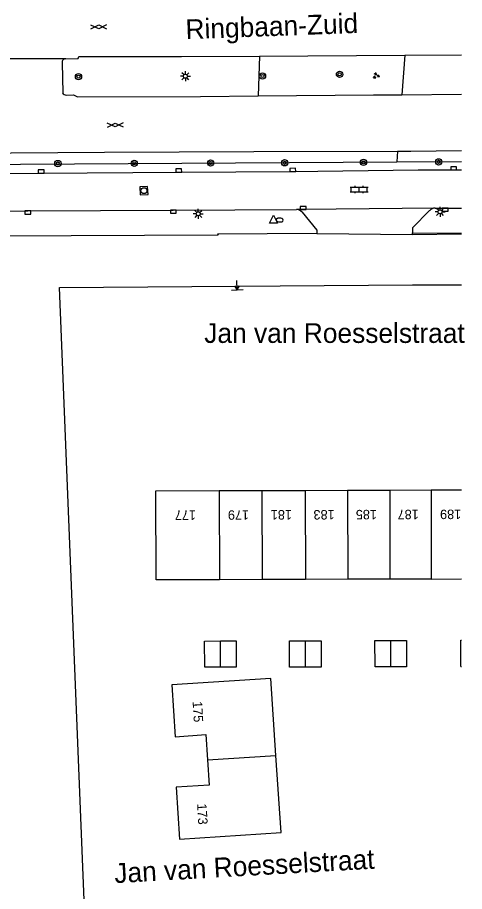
# Model space of a CAD drawing. Extents: x 131000 to 133013, y 393000 to 396501.
# Drawn here: x 132943.6 to 133000.4, y 394949 to 395059.9 of the extents above; entities that cross this region are included whole.
import ezdxf

# ---------------------------------------------------------------- set-up
doc = ezdxf.new("R2010")
doc.units = 0
for name, color, linetype in [('gg-afsc-hekwerk', 7, 'Continuous'), ('gg-anno-openbare ruimte label', 7, 'Continuous'), ('gg-knt-plantopografie kant verharding', 7, 'Continuous'), ('gg-knt-verharding', 7, 'Continuous'), ('gg-knt-verharding nz', 7, 'Continuous'), ('gt-anno-plantopografie huisnummer', 7, 'Continuous'), ('gt-bbg-plantopografie pand', 7, 'Continuous'), ('gt-bbg-plantopografie tussenscheiding', 7, 'Continuous'), ('gt-grn-groengrens', 7, 'Continuous'), ('gt-grn-weggrens revisie', 7, 'Continuous'), ('gt-symb-boom', 7, 'Continuous'), ('gt-symb-brandkraan', 7, 'Continuous'), ('gt-symb-gesloten verharding', 7, 'Continuous'), ('gt-symb-groenvak', 7, 'Continuous'), ('gt-symb-klinker verharding', 7, 'Continuous'), ('gt-symb-kolk', 7, 'Continuous'), ('gt-symb-lichtmast', 7, 'Continuous'), ('gt-symb-markant object', 7, 'Continuous'), ('gt-symb-rioolschacht', 7, 'Continuous'), ('gt-symb-waterafsluiter', 7, 'Continuous')]:
    doc.layers.add(name, color=color, linetype=linetype)

# ---------------------------------------------------------------- blocks, each defined once
blk = doc.blocks.new('gt0-BOOM')
at = {"layer": 'gt-symb-boom'}
for radius in [0.4, 0.2]:
    blk.add_circle((0, 0), radius, dxfattribs=at)
blk = doc.blocks.new('gt0-LMAST')
at = {"layer": 'gt-symb-lichtmast'}
for p, q in [((-0.18, 0.17), (-0.45, 0.44)), ((-0.01, 0.25), (-0.01, 0.62)), ((0.17, 0.17), (0.44, 0.44)), ((-0.26, 0), (-0.63, 0)), ((-0.18, -0.18), (-0.45, -0.45)), ((-0.01, -0.25), (-0.01, -0.63)), ((0.44, -0.45), (0.17, -0.18)), ((0.24, 0), (0.62, 0))]:
    blk.add_line(p, q, dxfattribs=at)
blk.add_circle((-0.01, 0), 0.25, dxfattribs=at)
blk = doc.blocks.new('gt0-KOLK')
at = {"layer": 'gt-symb-kolk'}
blk.add_lwpolyline([(0, 0), (0.37, 0), (0.37, 0.4), (-0.38, 0.4), (-0.38, 0), (0, 0)], dxfattribs=at)
blk = doc.blocks.new('gt0-KL1')
at = {"layer": 'gt-symb-klinker verharding'}
for p, q in [((-1.15, 0.3), (1.15, 0.3)), ((-1, -0.3), (-1, 0.3)), ((-0.5, 0.3), (-0.5, 0.45)), ((0, -0.3), (0, 0.3)), ((0.5, 0.3), (0.5, 0.45)), ((1, -0.3), (1, 0.3)), ((-1.15, -0.3), (1.15, -0.3)), ((-0.5, -0.45), (-0.5, -0.3)), ((0.5, -0.45), (0.5, -0.3))]:
    blk.add_line(p, q, dxfattribs=at)
blk = doc.blocks.new('gt0-MARKOB')
at = {"layer": 'gt-symb-markant object'}
for p, q in [((0, 0), (0, 1.2)), ((-0.75, 0), (0.75, 0)), ((0, 0), (-0.3, 0.52)), ((0, 0), (0.3, 0.52))]:
    blk.add_line(p, q, dxfattribs=at)
blk = doc.blocks.new('gt0-GESVH1')
at = {"layer": 'gt-symb-gesloten verharding'}
for p, q in [((-0.99, -0.26), (0.01, 0.24)), ((0.01, -0.26), (-0.99, 0.24)), ((0.01, 0.24), (1.01, -0.26)), ((1.01, 0.24), (0.01, -0.26))]:
    blk.add_line(p, q, dxfattribs=at)
blk = doc.blocks.new('gt0-GRVAK')
at = {"layer": 'gt-symb-groenvak'}
for p, q in [((-0.11, 0.19), (-0.23, 0.24)), ((-0.18, 0.15), (0.09, 0.15)), ((-0.09, 0.21), (-0.16, 0.32)), ((-0.05, 0.21), (-0.05, 0.39)), ((0, 0.21), (0.06, 0.32)), ((0.02, 0.19), (0.13, 0.24)), ((0.26, -0.05), (0.2, 0.06)), ((0.31, -0.05), (0.31, 0.13)), ((0.35, -0.05), (0.41, 0.06)), ((-0.24, -0.23), (-0.36, -0.18)), ((-0.32, -0.26), (-0.05, -0.26)), ((-0.23, -0.21), (-0.29, -0.09)), ((-0.18, -0.2), (-0.18, -0.02)), ((-0.14, -0.21), (-0.07, -0.09)), ((-0.12, -0.23), (0, -0.18)), ((0.24, -0.07), (0.12, -0.02)), ((0.17, -0.11), (0.44, -0.11)), ((0.37, -0.07), (0.49, -0.02))]:
    blk.add_line(p, q, dxfattribs=at)
blk = doc.blocks.new('gt0-WAFSL')
at = {"layer": 'gt-symb-waterafsluiter'}
for p, q in [((-0.5, -0.33), (0, 0.67)), ((0, 0.67), (0.5, -0.33)), ((0.5, -0.33), (-0.5, -0.33))]:
    blk.add_line(p, q, dxfattribs=at)
blk = doc.blocks.new('gt0-BR')
at = {"layer": 'gt-symb-brandkraan'}
for centre, radius, start, end in [((-0.24, 0), 0.206, 107.5669, 252.4331), ((0.6, -2.66), 3, 106.892, 107.5669), ((0, -0.69), 0.938, 73.108, 106.892), ((-0.6, -2.66), 3, 72.4331, 73.108), ((0.24, 0), 0.206, 287.567, 72.4331), ((0.6, 2.66), 3, 252.4331, 253.108), ((0, 0.69), 0.938, 253.108, 286.8921), ((-0.6, 2.66), 3, 286.8921, 287.567)]:
    blk.add_arc(centre, radius, start, end, dxfattribs=at)
blk = doc.blocks.new('gt0-RS')
at = {"layer": 'gt-symb-rioolschacht'}
blk.add_lwpolyline([(-0.5, -0.5), (0.5, -0.5), (0.5, 0.5), (-0.5, 0.5)], close=True, dxfattribs=at)
blk.add_circle((0, 0), 0.375, dxfattribs=at)

msp = doc.modelspace()

# ---------------------------------------------------------------- linework, layer by layer
at = {"layer": 'gg-afsc-hekwerk'}
for p, q in [((132969.1, 395032.3), (132936.75, 395032.19)), ((132993.78, 395032.42), (133000, 395032.51))]:
    msp.add_line(p, q, dxfattribs=at)
at = {"layer": 'gg-knt-plantopografie kant verharding'}
for points in [[(132948.96, 395025.69), (132993.79, 395026), (133000, 395026)], [(132956.01, 394856.74), (132955.21, 394870.2), (132948.96, 395025.69)]]:
    msp.add_lwpolyline(points, dxfattribs=at)
at = {"layer": 'gg-knt-verharding'}
for p, q in [((132949.3, 395054.19), (132949.37, 395050.39)), ((132949.76, 395054.7), (132951.32, 395054.73)), ((132974.35, 395055.05), (132992.82, 395055.17)), ((132992.82, 395055.17), (133000, 395055.21)), ((132992.44, 395050.14), (133000, 395050.2)), ((132993.78, 395032.63), (133000, 395032.56)), ((132993.78, 395032.42), (132993.78, 395032.63))]:
    msp.add_line(p, q, dxfattribs=at)
for points in [[(132951.32, 395054.73), (132951.41, 395054.99), (132964.45, 395054.99), (132974.35, 395055.05)], [(132949.85, 395050.1), (132950.76, 395050.13), (132951.25, 395049.88), (132966.86, 395049.91), (132974.19, 395049.98)], [(132974.19, 395049.98), (132988.86, 395050.11), (132992.44, 395050.14)], [(132991.89, 395042.98), (132993.56, 395042.99), (133000, 395043.05)], [(132933.14, 395042.71), (132936.85, 395042.74), (132954.69, 395042.85), (132973.65, 395042.92), (132991.89, 395042.98)], [(132930.32, 395040.12), (132946.65, 395040.2), (132964.11, 395040.32), (132978.59, 395040.4), (132994.53, 395040.63), (132999.02, 395040.6), (133000, 395040.61)], [(132933.19, 395035.33), (132944.93, 395035.39), (132963.42, 395035.5), (132979.07, 395035.57)], [(132995.97, 395035.46), (132993.78, 395033.24), (132993.78, 395032.63)], [(132996.65, 395035.75), (132997.93, 395035.75), (133000, 395035.76)], [(132979.77, 395035.23), (132981.66, 395032.96), (132981.66, 395032.55)], [(132981.66, 395032.55), (132969.05, 395032.44), (132969.1, 395032.3)]]:
    msp.add_lwpolyline(points, dxfattribs=at)
for centre, radius, start, end in [((132949.76, 395054.25), 0.458, 90.0729, 186.7991), ((132949.85, 395050.64), 0.544, 207.2319, 269.1911), ((132979.04, 395034.64), 0.937, 38.9716, 88.0957), ((132996.68, 395034.74), 1.01, 91.934, 134.4015)]:
    msp.add_arc(centre, radius, start, end, dxfattribs=at)
at = {"layer": 'gg-knt-verharding nz'}
msp.add_line((132981.66, 395032.55), (132993.78, 395032.42), dxfattribs=at)
msp.add_lwpolyline([(132996.65, 395035.75), (132979.92, 395035.57), (132979.07, 395035.57)], dxfattribs=at)
at = {"layer": 'gt-bbg-plantopografie pand'}
for p, q in [((132961.2, 394999.89), (132969.26, 394999.91)), ((132969.26, 394999.91), (132974.68, 394999.93)), ((132974.68, 394999.93), (132980.16, 394999.94)), ((132980.16, 394999.94), (132985.53, 394999.96)), ((132985.53, 394999.96), (132990.9, 394999.97)), ((132990.9, 394999.97), (132996.15, 394999.99)), ((132996.15, 394999.99), (133000, 395000)), ((132974.72, 394988.62), (132969.3, 394988.61)), ((132980.19, 394988.64), (132974.72, 394988.62)), ((132985.56, 394988.66), (132980.19, 394988.64)), ((132990.93, 394988.67), (132985.56, 394988.66)), ((132996.18, 394988.68), (132990.93, 394988.67)), ((132996.18, 394988.68), (133000, 394988.7)), ((132969.41, 394977.49), (132967.4, 394977.49)), ((132980.2, 394977.52), (132978.19, 394977.52)), ((132991.04, 394977.55), (132989.03, 394977.55)), ((132999.94, 394977.58), (133000, 394977.58))]:
    msp.add_line(p, q, dxfattribs=at)
for points in [[(132969.3, 394988.61), (132961.23, 394988.59), (132961.2, 394999.89)], [(132967.4, 394977.49), (132967.39, 394980.82), (132969.4, 394980.83)], [(132969.4, 394980.83), (132971.41, 394980.84), (132971.42, 394977.5), (132969.41, 394977.49)], [(132978.19, 394977.52), (132978.18, 394980.85), (132980.19, 394980.86)], [(132980.19, 394980.86), (132982.2, 394980.86), (132982.21, 394977.53), (132980.2, 394977.52)], [(132989.03, 394977.55), (132989.02, 394980.89), (132991.04, 394980.89)], [(132991.04, 394980.89), (132993.04, 394980.9), (132993.05, 394977.56), (132991.04, 394977.55)], [(132999.94, 394977.58), (132999.93, 394980.92), (133000, 394980.92)], [(132976.45, 394966.3), (132975.81, 394976.08), (132963.22, 394975.26), (132963.65, 394968.69), (132967.55, 394968.95), (132967.76, 394965.75)], [(132967.76, 394965.75), (132967.97, 394962.55), (132963.78, 394962.28), (132964.22, 394955.67)], [(132964.22, 394955.67), (132977.1, 394956.52), (132976.45, 394966.3)]]:
    msp.add_lwpolyline(points, dxfattribs=at)
at = {"layer": 'gt-bbg-plantopografie tussenscheiding'}
for p, q in [((132969.26, 394999.91), (132969.3, 394988.61)), ((132974.68, 394999.93), (132974.72, 394988.62)), ((132980.16, 394999.94), (132980.19, 394988.64)), ((132985.53, 394999.96), (132985.56, 394988.66)), ((132990.9, 394999.97), (132990.93, 394988.67)), ((132996.15, 394999.99), (132996.18, 394988.68)), ((132969.41, 394977.49), (132969.4, 394980.83)), ((132980.2, 394977.52), (132980.19, 394980.86)), ((132991.04, 394977.55), (132991.04, 394980.89)), ((132967.76, 394965.75), (132976.45, 394966.3))]:
    msp.add_line(p, q, dxfattribs=at)
at = {"layer": 'gt-grn-groengrens'}
for p, q in [((132974.35, 395055.05), (132974.19, 395049.98)), ((132992.82, 395055.17), (132992.44, 395050.14)), ((132991.89, 395042.98), (132991.79, 395041.61)), ((132991.79, 395041.61), (133000, 395041.66))]:
    msp.add_line(p, q, dxfattribs=at)
msp.add_lwpolyline([(132930.32, 395040.12), (132930.32, 395041.23), (132991.79, 395041.61)], dxfattribs=at)
at = {"layer": 'gt-grn-weggrens revisie'}
msp.add_line((132949.76, 395054.7), (132939.31, 395054.7), dxfattribs=at)

# ---------------------------------------------------------------- block references
at = {"layer": 'gt-symb-boom'}
for p in [(132984.53, 395052.72), (132951.38, 395052.44), (132974.74, 395052.52), (132987.57, 395041.56), (132997.11, 395041.62), (132948.76, 395041.41), (132958.46, 395041.43), (132968.15, 395041.47), (132977.55, 395041.5)]:
    msp.add_blockref('gt0-BOOM', p, dxfattribs=at)
at = {"layer": 'gt-symb-brandkraan', "rotation": 177.87890360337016}
msp.add_blockref('gt0-BR', (132976.93, 395034.24), dxfattribs=at)
at = {"layer": 'gt-symb-gesloten verharding', "rotation": 0.3437705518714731}
for p in [(132953.94, 395058.75), (132956.03, 395046.31)]:
    msp.add_blockref('gt0-GESVH1', p, dxfattribs=at)
at = {"layer": 'gt-symb-groenvak'}
msp.add_blockref('gt0-GRVAK', (132989.17, 395052.55), dxfattribs=at)
at = {"layer": 'gt-symb-klinker verharding'}
msp.add_blockref('gt0-KL1', (132987.02, 395038.12), dxfattribs=at)
at = {"layer": 'gt-symb-kolk'}
for p, rotation in [((132999.02, 395040.6), -0.45835645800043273), ((132946.65, 395040.2), 0.4010639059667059), ((132964.11, 395040.32), 0.2864765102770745), ((132978.59, 395040.4), 0.8593722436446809), ((132944.93, 395035.39), -179.6562294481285), ((132963.42, 395035.5), -179.88540859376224), ((132979.92, 395035.57), -0.2864765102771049), ((132997.93, 395035.75), 180)]:
    msp.add_blockref('gt0-KOLK', p, dxfattribs=dict(at, rotation=rotation))
at = {"layer": 'gt-symb-lichtmast'}
for p in [(132964.96, 395052.49), (132966.59, 395035.03), (132997.3, 395035.28)]:
    msp.add_blockref('gt0-LMAST', p, dxfattribs=at)
at = {"layer": 'gt-symb-markant object', "rotation": 2.0638197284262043}
msp.add_blockref('gt0-MARKOB', (132971.54, 395025.38), dxfattribs=at)
at = {"layer": 'gt-symb-rioolschacht', "rotation": 3.2116257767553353}
msp.add_blockref('gt0-RS', (132959.69, 395037.97), dxfattribs=at)
at = {"layer": 'gt-symb-waterafsluiter'}
msp.add_blockref('gt0-WAFSL', (132976.15, 395034.17), dxfattribs=at)

# ---------------------------------------------------------------- texts
at = {"layer": 'gg-anno-openbare ruimte label'}
for s, rotation, p in [('Ringbaan-Zuid', 2.1, (132965.01, 395057.18)), ('Jan van Roesselstraat', 3.2, (132955.99, 394950.1))]:
    msp.add_text(s, height=2.5, rotation=rotation, dxfattribs=at).set_placement(p)
msp.add_text('Jan van Roesselstraat', height=2.5, dxfattribs=at).set_placement((132967.35, 395018.65))
at = {"layer": 'gt-anno-plantopografie huisnummer'}
for s, rotation, p in [('177', 180.1614, (132966.29, 394997.4)), ('179', 180.1614, (132973.03, 394997.42)), ('181', 180.1614, (132978.48, 394997.44)), ('183', 180.1614, (132983.9, 394997.45)), ('185', 180.1614, (132989.27, 394997.47)), ('187', 180.1614, (132994.58, 394997.48)), ('189', 180.1614, (132999.97, 394997.5)), ('175', 273.2864, (132965.87, 394973.16)), ('173', 273.2864, (132966.44, 394960.17))]:
    msp.add_text(s, height=1.2, rotation=rotation, dxfattribs=at).set_placement(p)

doc.saveas('drawing.dxf')
